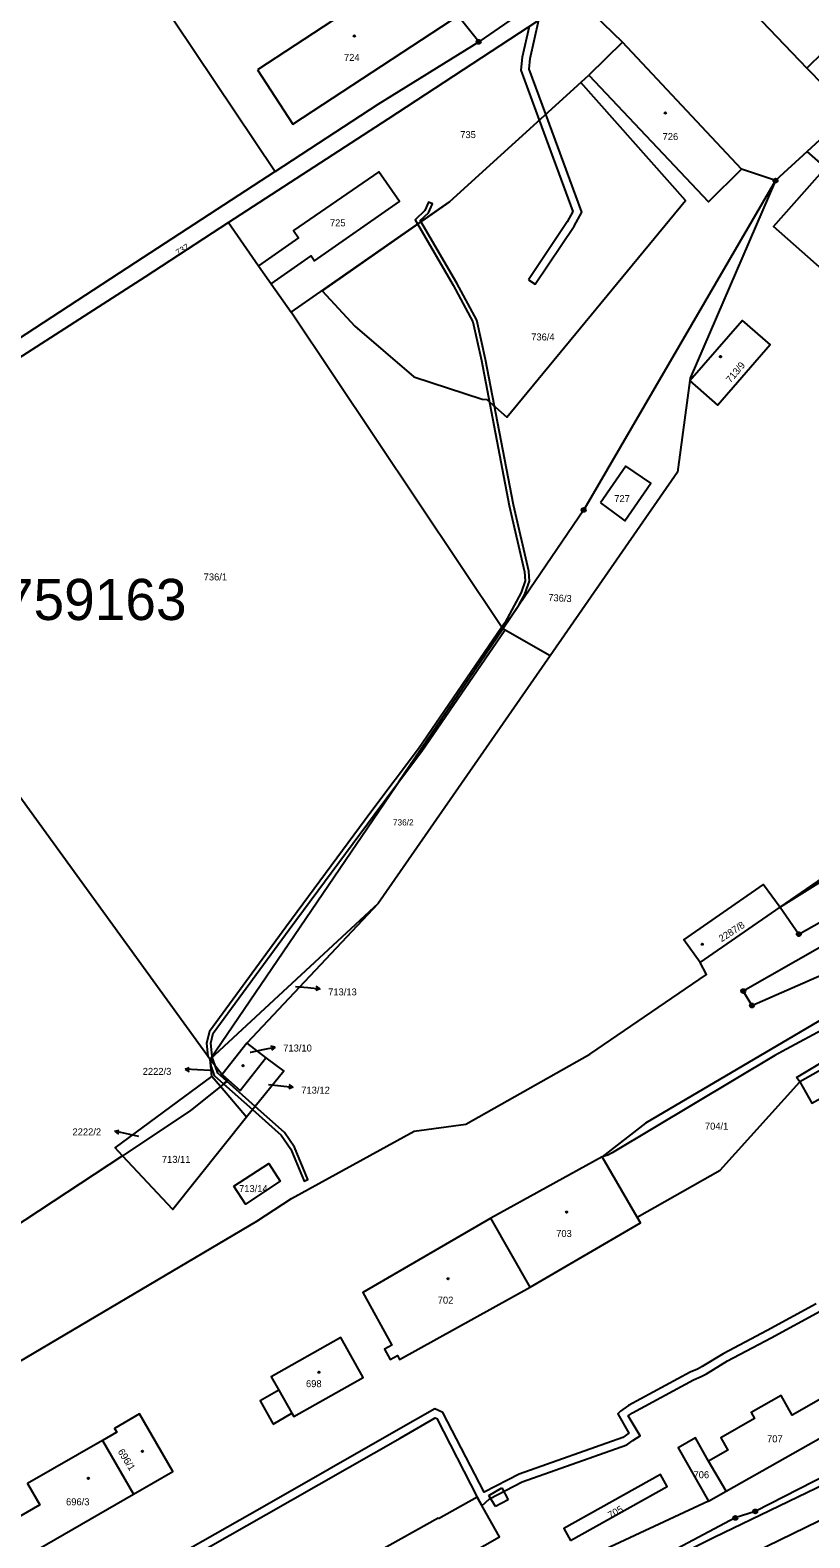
# Model space of a CAD drawing. Extents: x -504988 to -494607, y -1123820 to -1114018.
# Drawn here: x -497288.4 to -497098.9, y -1120850 to -1120483.5 of the extents above; entities that cross this region are included whole.
import ezdxf

# ---------------------------------------------------------------- set-up
doc = ezdxf.new("R2010")
doc.units = 0
for name, color, linetype in [('Hranice parcel', 7, 'Continuous'), ('Parcelní čísla', 7, 'Continuous'), ('Pop  PČ popisy', 7, 'Continuous'), ('Vnitřní kresba', 7, 'Continuous'), ('Věcná břemena k části', 7, 'Continuous'), ('Značky bodu BP', 7, 'Continuous'), ('Značky budov', 7, 'Continuous')]:
    doc.layers.add(name, color=color, linetype=linetype)

msp = doc.modelspace()

# ---------------------------------------------------------------- linework, layer by layer
at = {"layer": 'Hranice parcel'}
for p, q in [((-497179.37, -1120486.34), (-497213.79, -1120442.98)), ((-497144.41, -1120486.45), (-497155.91, -1120475.24)), ((-497171.78, -1120481.16), (-497179.37, -1120486.34)), ((-497144.41, -1120486.45), (-497152.59, -1120494.45)), ((-497115.48, -1120517.27), (-497144.41, -1120486.45)), ((-497089.26, -1120503.55), (-497099.54, -1120513)), ((-497099.54, -1120513), (-497107.24, -1120520.08)), ((-497073.03, -1120536.32), (-497099.54, -1120513)), ((-497107.24, -1120520.08), (-497115.48, -1120517.27)), ((-497240.19, -1120530.3), (-497232.88, -1120540.77)), ((-497232.88, -1120540.77), (-497229.78, -1120545.2)), ((-497229.78, -1120545.2), (-497224.97, -1120552.09)), ((-497173.54, -1120629.08), (-497224.97, -1120552.09)), ((-497343.59, -1120597.23), (-497244.66, -1120733.63)), ((-497244.66, -1120733.63), (-497173.54, -1120629.08)), ((-497162.03, -1120635.64), (-497173.54, -1120629.08)), ((-497162.03, -1120635.64), (-497203.78, -1120695.83)), ((-497014.72, -1120639.43), (-497106.09, -1120696.67)), ((-497106.09, -1120696.67), (-497080.53, -1120679.07)), ((-497203.78, -1120695.83), (-497244.66, -1120733.63)), ((-497203.78, -1120695.83), (-497235.72, -1120729.77)), ((-497125.53, -1120710.19), (-497106.09, -1120696.67)), ((-497106.09, -1120696.67), (-497101.56, -1120703.26)), ((-497076.03, -1120724.98), (-497101.35, -1120739.13)), ((-497235.72, -1120729.77), (-497241.73, -1120737.41)), ((-497235.72, -1120729.77), (-497231.1, -1120733.36)), ((-497244.66, -1120733.63), (-497241.73, -1120737.41)), ((-497244.22, -1120737.87), (-497244.66, -1120733.63)), ((-497242.16, -1120740.29), (-497244.22, -1120737.87)), ((-497101.35, -1120739.13), (-497102.1, -1120738.07)), ((-497235.82, -1120747.74), (-497242.16, -1120740.29)), ((-497149.39, -1120757.36), (-497176.4, -1120772.29)), ((-497140.89, -1120772.02), (-497149.39, -1120757.36)), ((-497166.86, -1120789.1), (-497176.4, -1120772.29)), ((-497119.25, -1120838.7), (-497087.91, -1120820.94)), ((-497270.83, -1120826.31), (-497263.28, -1120839.39)), ((-497119.25, -1120838.7), (-497123.5, -1120831.39)), ((-497123.54, -1120841.13), (-497167.35, -1120861.46)), ((-497123.54, -1120841.13), (-497119.25, -1120838.7))]:
    msp.add_line(p, q, dxfattribs=at)
for points in [[(-497158.04, -1120431.67), (-497099.59, -1120492.76), (-497095.5, -1120496.96), (-497089.26, -1120503.55)], [(-497285.67, -1120435.92), (-497272.97, -1120451.95), (-497228.87, -1120517.83)], [(-497233.17, -1120493.15), (-497224.52, -1120506.35), (-497186.01, -1120481.1), (-497194.66, -1120467.91), (-497233.17, -1120493.15)], [(-497155.91, -1120475.24), (-497201.46, -1120505.12), (-497240.19, -1120530.3)], [(-497228.87, -1120517.83), (-497203.78, -1120501.48), (-497179.37, -1120486.34)], [(-497224.97, -1120552.09), (-497186.47, -1120525.21), (-497152.59, -1120494.45)], [(-497152.59, -1120494.45), (-497123.49, -1120525.28), (-497115.48, -1120517.27)], [(-497228.87, -1120517.83), (-497262.8, -1120539.95), (-497332.28, -1120585.34), (-497345.91, -1120594.04)], [(-497229.78, -1120545.2), (-497220.07, -1120538.41), (-497219.26, -1120539.57), (-497198.64, -1120525.17), (-497203.68, -1120517.95), (-497224.41, -1120532.19), (-497223.16, -1120533.99), (-497232.88, -1120540.77)], [(-497083.31, -1120527.46), (-497095.9, -1120541.68), (-497107.7, -1120531.23), (-497095.13, -1120517.03), (-497083.31, -1120527.46)], [(-497107.24, -1120520.08), (-497153.85, -1120600.14), (-497173.54, -1120629.08)], [(-497107.24, -1120520.08), (-497127.99, -1120568.12), (-497128.08, -1120568.68), (-497131.02, -1120590.95), (-497162.03, -1120635.64)], [(-497240.19, -1120530.3), (-497260.54, -1120543.54), (-497330.29, -1120588.38), (-497343.59, -1120597.23)], [(-497128.08, -1120568.68), (-497115.35, -1120554.07), (-497108.5, -1120560.01), (-497121.21, -1120574.68), (-497128.08, -1120568.68)], [(-497149.78, -1120598.38), (-497145.16, -1120601.85), (-497143.82, -1120602.78), (-497137.51, -1120593.66), (-497143.61, -1120589.47), (-497149.78, -1120598.38)], [(-497101.56, -1120703.26), (-497072.16, -1120686.67), (-497069.22, -1120690.57), (-497076.66, -1120695.27), (-497115.06, -1120717.1), (-497112.95, -1120720.61), (-497094.64, -1120712.57), (-497069.38, -1120701.19)], [(-497125.53, -1120710.19), (-497129.52, -1120704.68), (-497110.19, -1120691.16), (-497106.09, -1120696.67)], [(-497051.35, -1120702.74), (-497063.83, -1120709.48), (-497093.9, -1120725.47), (-497105.6, -1120731.82), (-497107.39, -1120732.77), (-497146.97, -1120756.4), (-497148.02, -1120757.01), (-497149.39, -1120757.36)], [(-497051.35, -1120702.74), (-497065.04, -1120705.77), (-497138.83, -1120749.19), (-497149.39, -1120757.36)], [(-497333.61, -1120809.89), (-497326.54, -1120828.14), (-497233.31, -1120773.05), (-497224.84, -1120767.5), (-497195.09, -1120751.17), (-497182.47, -1120749.46), (-497152.39, -1120732.45), (-497124.03, -1120713.08), (-497125.53, -1120710.19)], [(-496873.61, -1120715.62), (-496935.71, -1120745.8), (-497008.64, -1120786.17), (-497069.74, -1120821.85), (-497112.16, -1120843.58), (-497117.01, -1120845.17), (-497137.45, -1120855.98), (-497163.81, -1120868.48)], [(-497102.1, -1120738.07), (-497090.62, -1120731.18), (-497076.88, -1120723.87), (-497072.55, -1120721.53)], [(-497101.35, -1120739.13), (-497098.43, -1120744.36), (-497073.11, -1120730.21), (-497076.03, -1120724.98)], [(-497241.73, -1120737.41), (-497237.32, -1120741.27), (-497231.1, -1120733.36)], [(-497231.1, -1120733.36), (-497226.72, -1120736.54), (-497235.82, -1120747.74)], [(-497265.99, -1120757.11), (-497267.76, -1120755.23), (-497244.22, -1120737.87)], [(-497241.73, -1120737.41), (-497240.53, -1120738.97), (-497242.16, -1120740.29)], [(-497242.16, -1120740.29), (-497249.5, -1120746.24), (-497265.99, -1120757.11)], [(-497140.89, -1120772.02), (-497120.66, -1120760.64), (-497101.35, -1120739.13)], [(-497235.82, -1120747.74), (-497253.69, -1120770.2), (-497265.99, -1120757.11)], [(-497265.99, -1120757.11), (-497303.31, -1120781.72), (-497339.16, -1120801.08), (-497333.61, -1120809.89)], [(-497238.87, -1120764.56), (-497230.41, -1120759.01), (-497227.59, -1120763.31), (-497236.05, -1120768.87), (-497238.87, -1120764.56)], [(-497176.4, -1120772.29), (-497207.55, -1120790.34), (-497200.49, -1120803.2), (-497202.27, -1120804.17), (-497200.92, -1120806.63), (-497199.14, -1120805.65), (-497198.59, -1120806.67), (-497166.86, -1120789.1)], [(-497166.86, -1120789.1), (-497140.06, -1120773.45), (-497140.89, -1120772.02)], [(-497229.32, -1120822.34), (-497224.78, -1120819.73), (-497224.33, -1120820.51), (-497207.49, -1120811.01), (-497212.9, -1120801.3), (-497229.82, -1120810.87), (-497227.95, -1120814.14), (-497232.51, -1120816.73), (-497229.32, -1120822.34)], [(-497087.91, -1120820.94), (-497090.24, -1120816.82), (-497088.41, -1120815.79), (-497089.38, -1120814.09), (-497080.02, -1120808.79), (-497083.3, -1120802.99), (-497093.09, -1120808.54), (-497090.55, -1120813.01), (-497103.16, -1120820.15), (-497105.83, -1120815.43), (-497113.13, -1120819.56), (-497112.31, -1120821), (-497120.53, -1120825.66), (-497118.8, -1120828.72), (-497123.5, -1120831.39)], [(-497263.28, -1120839.39), (-497253.72, -1120833.88), (-497261.78, -1120819.9), (-497267.87, -1120823.41), (-497267.36, -1120824.31), (-497270.83, -1120826.31)], [(-497270.83, -1120826.31), (-497289.04, -1120836.8), (-497286.05, -1120841.99), (-497329.02, -1120866.76), (-497324.47, -1120874.67), (-497263.28, -1120839.39)], [(-497123.5, -1120831.39), (-497126.71, -1120825.71), (-497130.93, -1120828.1), (-497123.54, -1120841.13)], [(-497157.03, -1120850.65), (-497133.57, -1120837.52), (-497135.21, -1120834.6), (-497158.67, -1120847.72), (-497157.03, -1120850.65)], [(-497189.13, -1120845.38), (-497189.23, -1120845.21), (-497203.7, -1120853.3), (-497203.6, -1120853.47), (-497213.07, -1120858.77), (-497207.53, -1120868.62), (-497174.32, -1120849.8), (-497179.73, -1120840.13), (-497189.13, -1120845.38)]]:
    msp.add_lwpolyline(points, dxfattribs=at)
at = {"layer": 'Pop  PČ popisy'}
for p, q in [((-497223.92, -1120715.99), (-497220.93, -1120716.26)), ((-497220.93, -1120716.26), (-497217.94, -1120716.52)), ((-497217.94, -1120716.52), (-497218.98, -1120716.93)), ((-497217.94, -1120716.52), (-497218.89, -1120715.94)), ((-497231.78, -1120731.34), (-497228.83, -1120730.77)), ((-497228.83, -1120730.77), (-497229.91, -1120730.47)), ((-497228.83, -1120730.77), (-497229.72, -1120731.45)), ((-497250.75, -1120736.12), (-497249.72, -1120735.68)), ((-497247.75, -1120736.28), (-497250.75, -1120736.12)), ((-497250.75, -1120736.12), (-497249.77, -1120736.68)), ((-497230.47, -1120739.84), (-497227.48, -1120740.12)), ((-497227.48, -1120740.12), (-497224.49, -1120740.43)), ((-497224.49, -1120740.43), (-497225.54, -1120740.83)), ((-497224.49, -1120740.43), (-497225.44, -1120739.83)), ((-497267.84, -1120751.16), (-497266.75, -1120750.87)), ((-497264.9, -1120751.78), (-497267.84, -1120751.16)), ((-497267.84, -1120751.16), (-497266.96, -1120751.85)), ((-497261.97, -1120752.41), (-497264.9, -1120751.78))]:
    msp.add_line(p, q, dxfattribs=at)
for points in [[(-497234.96, -1120731.97), (-497234.73, -1120731.93), (-497231.78, -1120731.34)], [(-497244.06, -1120736.45), (-497244.76, -1120736.42), (-497247.75, -1120736.28)]]:
    msp.add_lwpolyline(points, dxfattribs=at)
at = {"layer": 'Vnitřní kresba'}
for p, q in [((-497091.7, -1120484.96), (-497099.59, -1120492.76)), ((-497227.95, -1120814.14), (-497224.78, -1120819.73)), ((-497122.18, -1120849.82), (-497089.73, -1120834.19)), ((-497176.95, -1120839.72), (-497173.75, -1120837.83)), ((-497173.75, -1120837.83), (-497172.19, -1120840.76)), ((-497175.3, -1120842.38), (-497176.95, -1120839.72)), ((-497172.19, -1120840.76), (-497175.3, -1120842.38)), ((-497118.66, -1120856.55), (-497086.04, -1120840.64)), ((-497162.82, -1120870.22), (-497122.18, -1120849.82))]:
    msp.add_line(p, q, dxfattribs=at)
at = {"layer": 'Věcná břemena k části'}
for points in [[(-497167.27, -1120544.17), (-497165.62, -1120545.29), (-497156.16, -1120531.16), (-497154.28, -1120527.78), (-497163.07, -1120503.97), (-497167.12, -1120493), (-497166.83, -1120490.39), (-497164.72, -1120481.02), (-497167.12, -1120482.59), (-497168.81, -1120490.05), (-497169.16, -1120493.24), (-497164.67, -1120505.42), (-497156.48, -1120527.62), (-497157.86, -1120530.12)], [(-497154.54, -1120496.22), (-497186.47, -1120525.21), (-497217.46, -1120546.85), (-497209.46, -1120555.44), (-497195.16, -1120567.79), (-497178.53, -1120573.25), (-497177.38, -1120573.3), (-497172.54, -1120577.56), (-497129.1, -1120524.9)], [(-497173.54, -1120629.08), (-497169.61, -1120623.31), (-497168.15, -1120620.59), (-497167.02, -1120617.49), (-497167.21, -1120615.03), (-497170.95, -1120598.89), (-497177.74, -1120563.59), (-497179.86, -1120554.04), (-497184.72, -1120545.02), (-497193.4, -1120530.05), (-497193.57, -1120529.77), (-497191.6, -1120527.95), (-497190.64, -1120525.7), (-497191.56, -1120525.3), (-497192.44, -1120527.37), (-497194.84, -1120529.58), (-497194.23, -1120530.63), (-497185.59, -1120545.51), (-497180.81, -1120554.39), (-497178.72, -1120563.79), (-497171.93, -1120599.1), (-497168.21, -1120615.19), (-497168.04, -1120617.35), (-497169.07, -1120620.19), (-497173.06, -1120627.6), (-497173.8, -1120628.69), (-497194.02, -1120658.21), (-497205.62, -1120673.62), (-497226.27, -1120701.56), (-497244.82, -1120726.89), (-497245.53, -1120729.74), (-497245.19, -1120732.9), (-497244.66, -1120733.63), (-497244.18, -1120732.93), (-497244.51, -1120729.8), (-497243.9, -1120727.33), (-497225.46, -1120702.15), (-497204.82, -1120674.22), (-497198.86, -1120666.3)], [(-497173.05, -1120629.36), (-497173.54, -1120629.08), (-497198.86, -1120666.3), (-497193.2, -1120658.79)], [(-497244.16, -1120733.16), (-497244.66, -1120733.63), (-497243.46, -1120735.18)], [(-497244.49, -1120735.26), (-497243.67, -1120737.63), (-497241.38, -1120739.66), (-497240.6, -1120739.02), (-497242.81, -1120737.05), (-497243.46, -1120735.18), (-497244.66, -1120733.63)], [(-497241.38, -1120739.66), (-497234.34, -1120745.92), (-497233.71, -1120745.15), (-497240.6, -1120739.02)], [(-497233.71, -1120745.15), (-497234.34, -1120745.92), (-497227.37, -1120752.13), (-497225.05, -1120755.52), (-497221.82, -1120763.31), (-497220.89, -1120762.92), (-497224.17, -1120755.04), (-497226.61, -1120751.47)]]:
    msp.add_lwpolyline(points, close=True, dxfattribs=at)
for points in [[(-497097.34, -1120793.16), (-497109.24, -1120799.64), (-497119.93, -1120805.24), (-497125.02, -1120808.39), (-497126.16, -1120808.99), (-497127.97, -1120809.77), (-497142.96, -1120817.85), (-497144.94, -1120819.22), (-497145.54, -1120819.83), (-497142.91, -1120824.59), (-497144.34, -1120825.58), (-497169.55, -1120834.51), (-497178.03, -1120838.93), (-497188.1, -1120819.53), (-497190.06, -1120818.61), (-497199.44, -1120824.03), (-497231.99, -1120842.62), (-497263.24, -1120860.34)], [(-497262.25, -1120862.08), (-497231, -1120844.36), (-497198.45, -1120825.77), (-497189.92, -1120820.83), (-497189.59, -1120820.99), (-497179.73, -1120840.13), (-497178.58, -1120842.19), (-497176.76, -1120840.53), (-497168.82, -1120836.37), (-497143.4, -1120827.38), (-497141.94, -1120826.33), (-497140.16, -1120825.25), (-497143.04, -1120820.34), (-497141.96, -1120819.59), (-497127.14, -1120811.59), (-497125.3, -1120810.8), (-497123.99, -1120810.11), (-497118.94, -1120806.98), (-497108.3, -1120801.41), (-497096.39, -1120794.92)]]:
    msp.add_lwpolyline(points, dxfattribs=at)
at = {"layer": 'Značky bodu BP'}
for centre, radius in [((-497179.37, -1120486.34), 0.5), ((-497179.37, -1120486.34), 0.0303), ((-497107.24, -1120520.08), 0.5), ((-497107.24, -1120520.08), 0.0303), ((-497153.85, -1120600.14), 0.5), ((-497153.85, -1120600.14), 0.0303), ((-497101.56, -1120703.26), 0.5), ((-497101.56, -1120703.26), 0.0303), ((-497115.06, -1120717.1), 0.5), ((-497115.06, -1120717.1), 0.0303), ((-497112.95, -1120720.61), 0.5), ((-497112.95, -1120720.61), 0.0303), ((-497117.01, -1120845.17), 0.5), ((-497117.01, -1120845.17), 0.0303), ((-497112.16, -1120843.58), 0.5), ((-497112.16, -1120843.58), 0.0303)]:
    msp.add_circle(centre, radius, dxfattribs=at)
at = {"layer": 'Značky budov'}
for centre in [(-497209.6, -1120484.93), (-497134.01, -1120503.64), (-497120.6, -1120562.87), (-497125.04, -1120705.7), (-497236.63, -1120735.22), (-497158.03, -1120770.83), (-497186.81, -1120787.03), (-497218.22, -1120809.74), (-497261.1, -1120828.98), (-497274.26, -1120835.55)]:
    msp.add_circle(centre, 0.175, dxfattribs=at)

# ---------------------------------------------------------------- texts
at = {"layer": 'Parcelní čísla'}
for s, height, p in [('724', 1.7, (-497212.11, -1120490.98)), ('735', 1.7, (-497183.86, -1120509.75)), ('726', 1.7, (-497134.68, -1120510.23)), ('725', 1.7, (-497215.53, -1120531.2)), ('736/4', 1.7, (-497166.61, -1120558.94)), ('727', 1.7, (-497146.42, -1120598.23)), ('736/1', 1.7, (-497246.22, -1120617.27)), ('736/2', 1.5, (-497200.22, -1120676.84)), ('713/13', 1.7, (-497215.96, -1120718.15)), ('713/10', 1.7, (-497226.88, -1120731.79)), ('2222/3', 1.7, (-497261.04, -1120737.47)), ('713/12', 1.7, (-497222.5, -1120742.03)), ('704/1', 1.7, (-497124.39, -1120750.78)), ('2222/2', 1.7, (-497278.1, -1120752.18)), ('713/11', 1.7, (-497256.38, -1120758.86)), ('713/14', 1.7, (-497237.62, -1120765.96)), ('703', 1.7, (-497160.54, -1120776.88)), ('702', 1.7, (-497189.33, -1120793.08)), ('698', 1.7, (-497221.35, -1120813.38)), ('707', 1.7, (-497109.29, -1120826.79)), ('706', 1.7, (-497127.16, -1120835.51)), ('696/3', 1.7, (-497279.67, -1120842.1))]:
    msp.add_text(s, height=height, dxfattribs=at).set_placement(p)
for s, height, rotation, p in [('737', 1.5, 32, (-497252.42, -1120538.37)), ('713/9', 1.7, 50, (-497118.14, -1120569.41)), ('736/3', 1.7, 357, (-497162.5, -1120622.26)), ('2287/8', 1.7, 33, (-497120.35, -1120705.25)), ('696/1', 1.7, 302, (-497267.18, -1120829.04)), ('705', 1.7, 29, (-497147.39, -1120845.39))]:
    msp.add_text(s, height=height, rotation=rotation, dxfattribs=at).set_placement(p)
at = {"layer": 'Pop  PČ popisy'}
msp.add_text('Suchdol nad Odrou 759163', height=10, dxfattribs=at).set_placement((-497413.95, -1120626.9))

doc.saveas('drawing.dxf')
